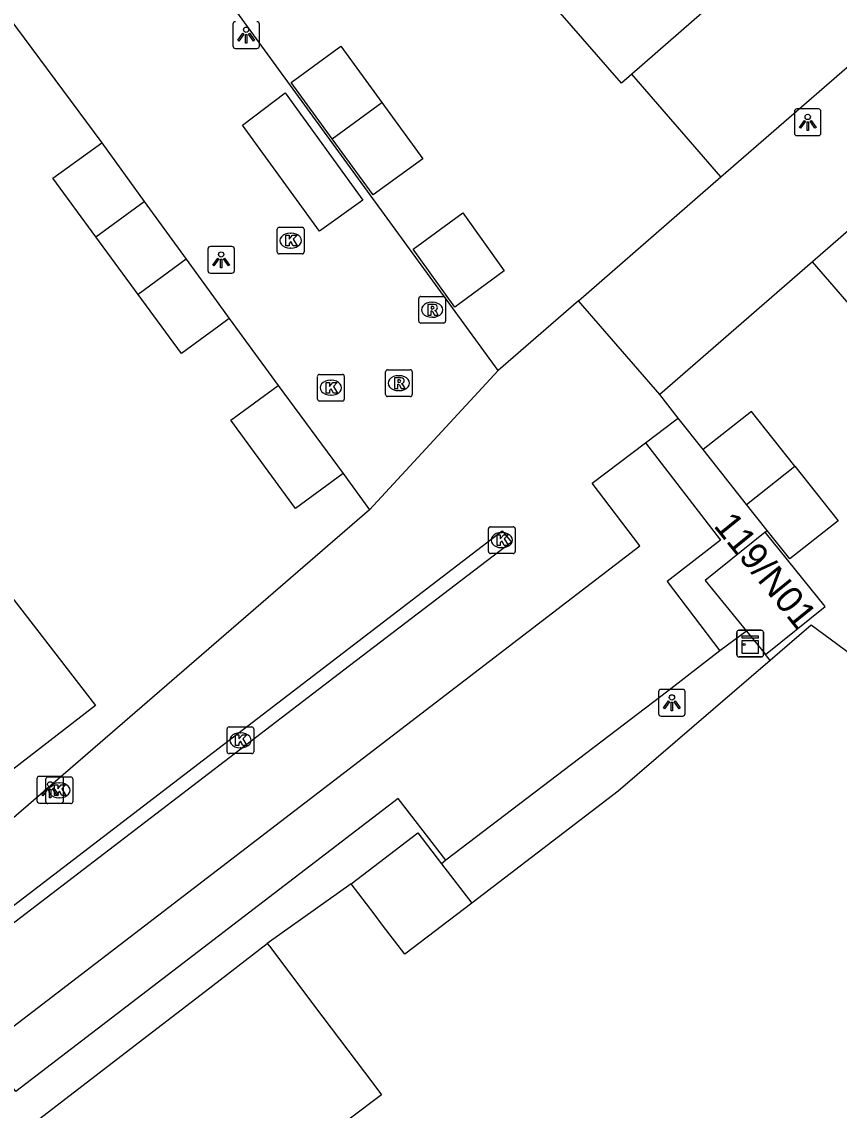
# Model space of a CAD drawing. Extents: x 161882 to 162509, y 381687 to 382379.
# Drawn here: x 161992.62 to 162023.23, y 382095.4 to 382136.14 of the extents above; entities that cross this region are included whole.
import ezdxf

# ---------------------------------------------------------------- set-up
doc = ezdxf.new("R2010")
doc.units = 0
for name, color, linetype in [('IMGEO_Erf', 7, 'Continuous'), ('IMGEO_Groenvoorziening', 7, 'Continuous'), ('IMGEO_Kast', 7, 'Continuous'), ('IMGEO_Kolk', 7, 'Continuous'), ('IMGEO_Lichtpunt', 7, 'Continuous'), ('IMGEO_Pand', 7, 'Continuous'), ('IMGEO_Pand_nummerreeks', 7, 'Continuous'), ('IMGEO_Parkeervlak_open', 7, 'Continuous'), ('IMGEO_Rijbaan_lokaal_open', 7, 'Continuous'), ('IMGEO_Rioolput', 7, 'Continuous'), ('IMGEO_Voetpad_open', 7, 'Continuous')]:
    doc.layers.add(name, color=color, linetype=linetype)

msp = doc.modelspace()

# ---------------------------------------------------------------- linework, layer by layer
at = {"layer": 'IMGEO_Erf'}
msp.add_lwpolyline([(162032.595, 382101.767), (162025.937, 382110.791), (162022.175, 382113.551), (162020.64, 382112.232)], dxfattribs=at)
at = {"layer": 'IMGEO_Groenvoorziening'}
for points in [[(162020.64, 382112.232), (162020.461, 382112.453)], [(162020.64, 382112.232), (162014.953, 382107.346), (162009.467, 382103.149)]]:
    msp.add_lwpolyline(points, dxfattribs=at)
at = {"layer": 'IMGEO_Kast'}
for p, q in [((162019.393, 382112.441), (162019.393, 382113.282)), ((162019.393, 382113.282), (162019.393, 382112.441)), ((162019.468, 382113.366), (162020.309, 382113.366)), ((162020.309, 382113.366), (162019.468, 382113.366)), ((162020.393, 382113.291), (162020.393, 382112.45)), ((162020.393, 382112.45), (162020.393, 382113.291)), ((162020.318, 382112.366), (162019.477, 382112.366)), ((162019.477, 382112.366), (162020.318, 382112.366))]:
    msp.add_line(p, q, dxfattribs=at)
for points in [[(162019.588, 382113.156), (162020.188, 382113.156), (162020.188, 382113.071), (162019.588, 382113.071), (162019.588, 382113.156)], [(162019.588, 382112.981), (162020.188, 382112.981), (162020.188, 382112.492), (162019.588, 382112.492), (162019.588, 382112.981)]]:
    msp.add_lwpolyline(points, dxfattribs=at)
msp.add_circle((162019.672, 382112.83), 0.0377, dxfattribs=at)
for centre, start, end in [((162019.471, 382113.288), 92.4484, 184.2845), ((162019.471, 382113.288), 92.4484, 184.2845), ((162020.315, 382113.288), 2.4484, 94.2845), ((162020.315, 382113.288), 2.4484, 94.2845), ((162019.471, 382112.444), 182.4484, 274.2845), ((162019.471, 382112.444), 182.4484, 274.2845), ((162020.315, 382112.444), 272.4484, 4.2845), ((162020.315, 382112.444), 272.4484, 4.2845)]:
    msp.add_arc(centre, 0.0779, start, end, dxfattribs=at)
at = {"layer": 'IMGEO_Kolk'}
for p, q in [((162002.189, 382127.524), (162002.189, 382128.376)), ((162002.264, 382128.45), (162003.116, 382128.45)), ((162002.677, 382128.23), (162002.702, 382128.23)), ((162003.19, 382128.376), (162003.19, 382127.524)), ((162003.116, 382127.45), (162002.264, 382127.45)), ((162002.7, 382127.67), (162002.675, 382127.67)), ((162003.772, 382122.943), (162004.624, 382122.943)), ((162003.697, 382122.017), (162003.697, 382122.869)), ((162004.185, 382122.723), (162004.21, 382122.723)), ((162004.698, 382122.869), (162004.698, 382122.017)), ((162004.208, 382122.163), (162004.183, 382122.163)), ((162004.624, 382121.943), (162003.772, 382121.943)), ((162010.169, 382117.238), (162011.021, 382117.238)), ((162010.094, 382116.312), (162010.094, 382117.164)), ((162010.582, 382117.018), (162010.607, 382117.018)), ((162011.095, 382117.164), (162011.095, 382116.312)), ((162010.605, 382116.458), (162010.58, 382116.458)), ((162011.021, 382116.238), (162010.169, 382116.238)), ((162000.309, 382108.82), (162000.309, 382109.672)), ((162000.384, 382109.746), (162001.236, 382109.746)), ((162000.797, 382109.526), (162000.822, 382109.526)), ((162001.31, 382109.672), (162001.31, 382108.82)), ((162001.236, 382108.746), (162000.384, 382108.746)), ((162000.82, 382108.966), (162000.795, 382108.966)), ((161993.602, 382107.875), (161994.454, 382107.875)), ((161993.527, 382106.949), (161993.527, 382107.801)), ((161994.015, 382107.655), (161994.04, 382107.655)), ((161994.528, 382107.801), (161994.528, 382106.949)), ((161994.038, 382107.095), (161994.013, 382107.095)), ((161994.454, 382106.875), (161993.602, 382106.875))]:
    msp.add_line(p, q, dxfattribs=at)
for points in [[(162002.189, 382127.524), (162002.189, 382128.376)], [(162002.264, 382128.45), (162003.116, 382128.45)], [(162003.19, 382128.376), (162003.19, 382127.524)], [(162002.51, 382128.15), (162002.633, 382128.15), (162002.633, 382127.999), (162002.763, 382128.15), (162002.927, 382128.15), (162002.781, 382127.999), (162002.934, 382127.75), (162002.782, 382127.75), (162002.697, 382127.914), (162002.633, 382127.847), (162002.633, 382127.75), (162002.51, 382127.75), (162002.51, 382128.15)], [(162003.116, 382127.45), (162002.264, 382127.45)], [(162003.772, 382122.943), (162004.624, 382122.943)], [(162003.697, 382122.017), (162003.697, 382122.869)], [(162004.018, 382122.643), (162004.141, 382122.643), (162004.141, 382122.492), (162004.271, 382122.643), (162004.435, 382122.643), (162004.289, 382122.492), (162004.442, 382122.243), (162004.29, 382122.243), (162004.205, 382122.407), (162004.141, 382122.34), (162004.141, 382122.243), (162004.018, 382122.243), (162004.018, 382122.643)], [(162004.698, 382122.869), (162004.698, 382122.017)], [(162004.624, 382121.943), (162003.772, 382121.943)], [(162010.169, 382117.238), (162011.021, 382117.238)], [(162010.094, 382116.312), (162010.094, 382117.164)], [(162010.415, 382116.938), (162010.538, 382116.938), (162010.538, 382116.787), (162010.668, 382116.938), (162010.832, 382116.938), (162010.686, 382116.787), (162010.839, 382116.538), (162010.687, 382116.538), (162010.602, 382116.702), (162010.538, 382116.635), (162010.538, 382116.538), (162010.415, 382116.538), (162010.415, 382116.938)], [(162011.095, 382117.164), (162011.095, 382116.312)], [(162011.021, 382116.238), (162010.169, 382116.238)], [(162000.309, 382108.82), (162000.309, 382109.672)], [(162000.384, 382109.746), (162001.236, 382109.746)], [(162001.31, 382109.672), (162001.31, 382108.82)], [(162000.63, 382109.446), (162000.753, 382109.446), (162000.753, 382109.295), (162000.883, 382109.446), (162001.047, 382109.446), (162000.901, 382109.295), (162001.054, 382109.046), (162000.902, 382109.046), (162000.817, 382109.21), (162000.753, 382109.143), (162000.753, 382109.046), (162000.63, 382109.046), (162000.63, 382109.446)], [(162001.236, 382108.746), (162000.384, 382108.746)], [(161993.602, 382107.875), (161994.454, 382107.875)], [(161993.527, 382106.949), (161993.527, 382107.801)], [(161993.848, 382107.575), (161993.971, 382107.575), (161993.971, 382107.424), (161994.101, 382107.575), (161994.265, 382107.575), (161994.119, 382107.424), (161994.272, 382107.175), (161994.12, 382107.175), (161994.035, 382107.339), (161993.971, 382107.272), (161993.971, 382107.175), (161993.848, 382107.175), (161993.848, 382107.575)], [(161994.528, 382107.801), (161994.528, 382106.949)], [(161994.454, 382106.875), (161993.602, 382106.875)]]:
    msp.add_lwpolyline(points, dxfattribs=at)
for centre, start, end in [((162002.266, 382128.374), 91.552, 178.448), ((162002.266, 382128.374), 91.552, 178.448), ((162003.114, 382128.374), 1.552, 88.448), ((162003.114, 382128.374), 1.552, 88.448), ((162002.266, 382127.526), 181.552, 268.448), ((162002.266, 382127.526), 181.552, 268.448), ((162003.114, 382127.526), 271.552, 358.448), ((162003.114, 382127.526), 271.552, 358.448), ((162003.774, 382122.867), 91.552, 178.448), ((162003.774, 382122.867), 91.552, 178.448), ((162004.622, 382122.867), 1.552, 88.448), ((162004.622, 382122.867), 1.552, 88.448), ((162003.774, 382122.019), 181.552, 268.448), ((162003.774, 382122.019), 181.552, 268.448), ((162004.622, 382122.019), 271.552, 358.448), ((162004.622, 382122.019), 271.552, 358.448), ((162010.171, 382117.162), 91.552, 178.448), ((162010.171, 382117.162), 91.552, 178.448), ((162011.019, 382117.162), 1.552, 88.448), ((162011.019, 382117.162), 1.552, 88.448), ((162010.171, 382116.314), 181.552, 268.448), ((162010.171, 382116.314), 181.552, 268.448), ((162011.019, 382116.314), 271.552, 358.448), ((162011.019, 382116.314), 271.552, 358.448), ((162000.386, 382109.67), 91.552, 178.448), ((162000.386, 382109.67), 91.552, 178.448), ((162001.234, 382109.67), 1.552, 88.448), ((162001.234, 382109.67), 1.552, 88.448), ((162000.386, 382108.822), 181.552, 268.448), ((162000.386, 382108.822), 181.552, 268.448), ((162001.234, 382108.822), 271.552, 358.448), ((162001.234, 382108.822), 271.552, 358.448), ((161993.604, 382107.799), 91.552, 178.448), ((161993.604, 382107.799), 91.552, 178.448), ((161994.452, 382107.799), 1.552, 88.448), ((161994.452, 382107.799), 1.552, 88.448), ((161993.604, 382106.951), 181.552, 268.448), ((161993.604, 382106.951), 181.552, 268.448), ((161994.452, 382106.951), 271.552, 358.448), ((161994.452, 382106.951), 271.552, 358.448)]:
    msp.add_arc(centre, 0.0765, start, end, dxfattribs=at)
for centre, major_axis, ratio, start_param, end_param in [((162002.676, 382127.95), (-0.387, 0.002), 0.722429, 4.712389, 7.853982), ((162002.701, 382127.95), (-0.39, 0.002), 0.717154, 1.570796, 4.712389), ((162004.184, 382122.443), (-0.387, 0.002), 0.722429, 4.712389, 7.853982), ((162004.209, 382122.443), (-0.39, 0.002), 0.717154, 1.570796, 4.712389), ((162010.581, 382116.738), (-0.387, 0.002), 0.722429, 4.712389, 7.853982), ((162010.606, 382116.738), (-0.39, 0.002), 0.717154, 1.570796, 4.712389), ((162000.796, 382109.246), (-0.387, 0.002), 0.722429, 4.712389, 7.853982), ((162000.821, 382109.246), (-0.39, 0.002), 0.717154, 1.570796, 4.712389), ((161994.014, 382107.375), (-0.387, 0.002), 0.722429, 4.712389, 7.853982), ((161994.039, 382107.375), (-0.39, 0.002), 0.717154, 1.570796, 4.712389)]:
    msp.add_ellipse(centre, major_axis=major_axis, ratio=ratio, start_param=start_param, end_param=end_param, dxfattribs=at)
at = {"layer": 'IMGEO_Lichtpunt'}
for p, q in [((162000.525, 382136.045), (162000.525, 382135.238)), ((162000.525, 382136.045), (162000.525, 382135.238)), ((162001.521, 382135.238), (162001.521, 382136.045)), ((162001.521, 382135.238), (162001.521, 382136.045)), ((162000.619, 382135.144), (162001.427, 382135.144)), ((162000.619, 382135.144), (162001.427, 382135.144)), ((162021.548, 382132.781), (162021.548, 382131.974)), ((162021.548, 382132.781), (162021.548, 382131.974)), ((162022.45, 382132.876), (162021.642, 382132.876)), ((162022.45, 382132.876), (162021.642, 382132.876)), ((162022.544, 382131.974), (162022.544, 382132.781)), ((162022.544, 382131.974), (162022.544, 382132.781)), ((162021.642, 382131.88), (162022.45, 382131.88)), ((162021.642, 382131.88), (162022.45, 382131.88)), ((161999.589, 382127.633), (161999.589, 382126.826)), ((161999.589, 382127.633), (161999.589, 382126.826)), ((162000.491, 382127.728), (161999.683, 382127.728)), ((162000.491, 382127.728), (161999.683, 382127.728)), ((162000.585, 382126.826), (162000.585, 382127.633)), ((162000.585, 382126.826), (162000.585, 382127.633)), ((161999.683, 382126.732), (162000.491, 382126.732)), ((161999.683, 382126.732), (162000.491, 382126.732)), ((162017.366, 382111.15), (162016.558, 382111.15)), ((162017.366, 382111.15), (162016.558, 382111.15)), ((162016.464, 382111.055), (162016.464, 382110.248)), ((162016.464, 382111.055), (162016.464, 382110.248)), ((162017.46, 382110.248), (162017.46, 382111.055)), ((162017.46, 382110.248), (162017.46, 382111.055)), ((162016.558, 382110.154), (162017.366, 382110.154)), ((162016.558, 382110.154), (162017.366, 382110.154)), ((161994.092, 382107.894), (161993.284, 382107.894)), ((161994.092, 382107.894), (161993.284, 382107.894)), ((161993.19, 382107.799), (161993.19, 382106.992)), ((161993.19, 382107.799), (161993.19, 382106.992)), ((161994.186, 382106.992), (161994.186, 382107.799)), ((161994.186, 382106.992), (161994.186, 382107.799)), ((161993.284, 382106.898), (161994.092, 382106.898)), ((161993.284, 382106.898), (161994.092, 382106.898))]:
    msp.add_line(p, q, dxfattribs=at)
for points in [[(162000.899, 382135.709), (162000.938, 382135.681), (162000.75, 382135.419), (162000.712, 382135.446), (162000.899, 382135.709)], [(162001.001, 382135.661), (162001.048, 382135.661), (162001.048, 382135.339), (162001.001, 382135.339), (162001.001, 382135.661)], [(162001.111, 382135.681), (162001.149, 382135.708), (162001.336, 382135.446), (162001.297, 382135.418), (162001.111, 382135.681)], [(162021.922, 382132.445), (162021.961, 382132.417), (162021.773, 382132.155), (162021.735, 382132.182), (162021.922, 382132.445)], [(162022.024, 382132.397), (162022.071, 382132.397), (162022.071, 382132.075), (162022.024, 382132.075), (162022.024, 382132.397)], [(162022.134, 382132.417), (162022.172, 382132.444), (162022.359, 382132.182), (162022.32, 382132.154), (162022.134, 382132.417)], [(161999.963, 382127.297), (162000.002, 382127.269), (161999.814, 382127.007), (161999.776, 382127.034), (161999.963, 382127.297)], [(162000.065, 382127.249), (162000.112, 382127.249), (162000.112, 382126.927), (162000.065, 382126.927), (162000.065, 382127.249)], [(162000.175, 382127.269), (162000.213, 382127.296), (162000.4, 382127.034), (162000.361, 382127.006), (162000.175, 382127.269)], [(162016.838, 382110.719), (162016.877, 382110.691), (162016.689, 382110.429), (162016.651, 382110.456), (162016.838, 382110.719)], [(162017.05, 382110.691), (162017.088, 382110.718), (162017.275, 382110.456), (162017.236, 382110.428), (162017.05, 382110.691)], [(162016.94, 382110.671), (162016.987, 382110.671), (162016.987, 382110.349), (162016.94, 382110.349), (162016.94, 382110.671)], [(161993.564, 382107.463), (161993.603, 382107.435), (161993.415, 382107.173), (161993.377, 382107.2), (161993.564, 382107.463)], [(161993.776, 382107.435), (161993.814, 382107.462), (161994.001, 382107.2), (161993.962, 382107.172), (161993.776, 382107.435)], [(161993.666, 382107.415), (161993.713, 382107.415), (161993.713, 382107.093), (161993.666, 382107.093), (161993.666, 382107.415)]]:
    msp.add_lwpolyline(points, dxfattribs=at)
for centre in [(162001.024, 382135.843), (162022.047, 382132.579), (162000.088, 382127.431), (162016.963, 382110.853), (161993.689, 382107.597)]:
    msp.add_circle(centre, 0.0994, dxfattribs=at)
for centre, start, end in [((162000.619, 382136.045), 90, 180), ((162000.619, 382136.045), 90, 180), ((162001.427, 382136.045), 0, 90), ((162001.427, 382136.045), 0, 90), ((162000.619, 382135.238), 180, 270), ((162000.619, 382135.238), 180, 270), ((162001.427, 382135.238), 270, 0), ((162001.427, 382135.238), 270, 360), ((162021.642, 382132.781), 90, 180), ((162021.642, 382132.781), 90, 180), ((162022.45, 382132.781), 0, 90), ((162022.45, 382132.781), 0, 90), ((162021.642, 382131.974), 180, 270), ((162021.642, 382131.974), 180, 270), ((162022.45, 382131.974), 270, 0), ((162022.45, 382131.974), 270, 360), ((161999.683, 382127.633), 90, 180), ((161999.683, 382127.633), 90, 180), ((162000.491, 382127.633), 0, 90), ((162000.491, 382127.633), 0, 90), ((161999.683, 382126.826), 180, 270), ((161999.683, 382126.826), 180, 270), ((162000.491, 382126.826), 270, 0), ((162000.491, 382126.826), 270, 360), ((162016.558, 382111.055), 90, 180), ((162016.558, 382111.055), 90, 180), ((162017.366, 382111.055), 0, 90), ((162017.366, 382111.055), 0, 90), ((162016.558, 382110.248), 180, 270), ((162016.558, 382110.248), 180, 270), ((162017.366, 382110.248), 270, 0), ((162017.366, 382110.248), 270, 360), ((161993.284, 382107.799), 90, 180), ((161993.284, 382107.799), 90, 180), ((161994.092, 382107.799), 0, 90), ((161994.092, 382107.799), 0, 90), ((161993.284, 382106.992), 180, 270), ((161993.284, 382106.992), 180, 270), ((161994.092, 382106.992), 270, 0), ((161994.092, 382106.992), 270, 360)]:
    msp.add_arc(centre, 0.0946, start, end, dxfattribs=at)
at = {"layer": 'IMGEO_Pand'}
for points in [[(162024.884, 382142.404), (162015.457, 382134.174)], [(162018.798, 382130.333), (162028.227, 382138.532)], [(162015.457, 382134.174), (162015.079, 382133.844), (162011.67, 382137.761)], [(162004.243, 382131.762), (162002.707, 382133.866), (162004.565, 382135.228), (162006.101, 382133.119)], [(162031.293, 382135.038), (162022.224, 382127.158)], [(162018.798, 382130.333), (162015.457, 382134.174)], [(162006.101, 382133.119), (162007.639, 382131.008), (162005.779, 382129.659), (162004.243, 382131.762)], [(162004.243, 382131.762), (162006.101, 382133.119)], [(161995.399, 382128.092), (161993.791, 382130.285), (161995.614, 382131.603)], [(161995.614, 382131.603), (161997.204, 382129.417)], [(161995.399, 382128.092), (161997.204, 382129.417)], [(161997.204, 382129.417), (161998.775, 382127.257)], [(162009.131, 382128.992), (162010.68, 382126.819), (162008.831, 382125.463), (162007.276, 382127.628), (162009.131, 382128.992)], [(161996.977, 382125.938), (161995.399, 382128.092)], [(161998.775, 382127.257), (161996.977, 382125.938)], [(161998.775, 382127.257), (162000, 382125.573), (162000.391, 382125.035)], [(162025.627, 382123.243), (162022.224, 382127.158)], [(162000.391, 382125.035), (162000, 382124.747), (161998.604, 382123.719), (161996.977, 382125.938)], [(162004.651, 382119.227), (162002.87, 382117.92), (162000.447, 382121.223), (162002.223, 382122.526)], [(162002.223, 382122.526), (162004.651, 382119.227)], [(162021.564, 382119.506), (162019.941, 382121.556), (162018.137, 382120.128)], [(162019.76, 382118.077), (162018.137, 382120.128)], [(162019.76, 382118.077), (162021.564, 382119.506)], [(162021.564, 382119.506), (162023.188, 382117.456), (162021.378, 382116.034), (162020.533, 382117.101)], [(162020.533, 382117.101), (162019.76, 382118.077)], [(162020.453, 382117.037), (162018.214, 382115.231), (162019.752, 382113.33)], [(162020.461, 382112.453), (162022.696, 382114.256), (162020.453, 382117.037)], [(161992.177, 382114.695), (161992.325, 382114.503), (161995.382, 382110.545), (161987.925, 382104.786), (161984.714, 382108.943)], [(162019.752, 382113.33), (162020.461, 382112.453)], [(162004.949, 382103.875), (162007.449, 382105.787), (162008.341, 382104.621)], [(162008.341, 382104.621), (162009.467, 382103.149)], [(162009.467, 382103.149), (162006.968, 382101.237), (162006.131, 382102.33), (162005.811, 382102.749), (162004.949, 382103.875)], [(161997.181, 382089.274), (161992.969, 382094.837), (161996.819, 382097.798), (161999.5, 382099.86), (162001.814, 382101.64)], [(162001.814, 382101.64), (162001.892, 382101.537), (162003.896, 382098.887), (162005.458, 382096.822), (162005.844, 382096.311), (162006.095, 382095.979), (162003.768, 382094.228)]]:
    msp.add_lwpolyline(points, dxfattribs=at)
at = {"layer": 'IMGEO_Parkeervlak_open'}
msp.add_lwpolyline([(162018.761, 382112.597), (162016.81, 382111.082), (162008.503, 382104.757)], dxfattribs=at)
at = {"layer": 'IMGEO_Rijbaan_lokaal_open'}
for points in [[(162010.46, 382123.082), (161990.302, 382150.73), (161984.998, 382159.715), (161980.188, 382180.574), (161980.177, 382180.625)], [(161991.508, 382137.137), (161995.614, 382131.603)], [(162000.885, 382132.266), (162002.487, 382133.477), (162005.388, 382129.457), (162003.775, 382128.306), (162000.885, 382132.266)], [(162013.46, 382125.691), (162010.46, 382123.082)], [(162016.506, 382122.189), (162013.46, 382125.691)], [(162000.391, 382125.035), (162002.223, 382122.526)], [(162010.46, 382123.082), (162005.644, 382117.871)], [(162017.202, 382121.309), (162016.506, 382122.189)], [(162015.98, 382120.385), (162017.104, 382121.235), (162017.202, 382121.309)], [(161991.208, 382097.694), (162015.758, 382116.521), (162013.979, 382118.865), (162015.98, 382120.385)], [(162004.651, 382119.227), (162005.644, 382117.871)], [(162005.644, 382117.871), (161987.684, 382102.357)], [(162010.61, 382117.081), (162010.956, 382116.668), (162004.89, 382112.029), (161990.212, 382100.807), (161989.89, 382101.215), (162010.61, 382117.081)]]:
    msp.add_lwpolyline(points, dxfattribs=at)
at = {"layer": 'IMGEO_Rioolput'}
for p, q in [((162007.486, 382124.934), (162007.486, 382125.786)), ((162007.561, 382125.86), (162008.413, 382125.86)), ((162008.487, 382125.786), (162008.487, 382124.934)), ((162007.974, 382125.64), (162007.999, 382125.64)), ((162007.997, 382125.08), (162007.972, 382125.08)), ((162008.413, 382124.86), (162007.561, 382124.86)), ((162006.241, 382122.188), (162006.241, 382123.04)), ((162006.316, 382123.114), (162007.168, 382123.114)), ((162007.242, 382123.04), (162007.242, 382122.188)), ((162006.729, 382122.894), (162006.754, 382122.894)), ((162007.168, 382122.114), (162006.316, 382122.114)), ((162006.752, 382122.334), (162006.727, 382122.334))]:
    msp.add_line(p, q, dxfattribs=at)
for points in [[(162007.486, 382124.934), (162007.486, 382125.786)], [(162007.561, 382125.86), (162008.413, 382125.86)], [(162008.487, 382125.786), (162008.487, 382124.934)], [(162008.075, 382125.558), (162007.823, 382125.56), (162007.823, 382125.16)], [(162008.001, 382125.479), (162007.947, 382125.479), (162007.947, 382125.398)], [(162007.947, 382125.398), (162007.999, 382125.398)], [(162007.823, 382125.16), (162007.947, 382125.16), (162007.947, 382125.322), (162007.958, 382125.322)], [(162008.005, 382125.293), (162008.076, 382125.16), (162008.216, 382125.16), (162008.151, 382125.286)], [(162008.413, 382124.86), (162007.561, 382124.86)], [(162006.241, 382122.188), (162006.241, 382123.04)], [(162006.316, 382123.114), (162007.168, 382123.114)], [(162007.242, 382123.04), (162007.242, 382122.188)], [(162006.83, 382122.812), (162006.578, 382122.814), (162006.578, 382122.414)], [(162006.578, 382122.414), (162006.702, 382122.414), (162006.702, 382122.576), (162006.713, 382122.576)], [(162006.756, 382122.733), (162006.702, 382122.733), (162006.702, 382122.652)], [(162006.702, 382122.652), (162006.754, 382122.652)], [(162006.76, 382122.547), (162006.831, 382122.414), (162006.971, 382122.414), (162006.906, 382122.54)], [(162007.168, 382122.114), (162006.316, 382122.114)]]:
    msp.add_lwpolyline(points, dxfattribs=at)
for centre, radius, start, end in [((162007.563, 382125.784), 0.0765, 91.552, 178.448), ((162007.563, 382125.784), 0.0765, 91.552, 178.448), ((162008.411, 382125.784), 0.0765, 1.552, 88.448), ((162008.411, 382125.784), 0.0765, 1.552, 88.448), ((162007.983, 382125.587), 0.19, 274.7715, 282.9687), ((162008.007, 382125.383), 0.0964, 77.0061, 93.1865), ((162008.021, 382125.44), 0.0378, 276.6634, 79.6772), ((162008.074, 382125.448), 0.109, 350.3612, 89.416), ((162008.072, 382125.448), 0.112, 277.5842, 350.9817), ((162007.957, 382125.269), 0.0533, 26.0293, 88.6989), ((162008.056, 382125.233), 0.108, 29.5134, 73.7905), ((162007.563, 382124.936), 0.0765, 181.552, 268.448), ((162007.563, 382124.936), 0.0765, 181.552, 268.448), ((162008.411, 382124.936), 0.0765, 271.552, 358.448), ((162008.411, 382124.936), 0.0765, 271.552, 358.448), ((162006.318, 382123.038), 0.0765, 91.552, 178.448), ((162006.318, 382123.038), 0.0765, 91.552, 178.448), ((162007.166, 382123.038), 0.0765, 1.552, 88.448), ((162007.166, 382123.038), 0.0765, 1.552, 88.448), ((162006.712, 382122.523), 0.0533, 26.0293, 88.6989), ((162006.738, 382122.841), 0.19, 274.7715, 282.9687), ((162006.762, 382122.637), 0.0964, 77.0061, 93.1865), ((162006.776, 382122.694), 0.0378, 276.6634, 79.6772), ((162006.829, 382122.702), 0.109, 350.3612, 89.416), ((162006.827, 382122.702), 0.112, 277.5842, 350.9817), ((162006.811, 382122.487), 0.108, 29.5134, 73.7905), ((162006.318, 382122.19), 0.0765, 181.552, 268.448), ((162006.318, 382122.19), 0.0765, 181.552, 268.448), ((162007.166, 382122.19), 0.0765, 271.552, 358.448), ((162007.166, 382122.19), 0.0765, 271.552, 358.448)]:
    msp.add_arc(centre, radius, start, end, dxfattribs=at)
for centre, major_axis, ratio, start_param, end_param in [((162007.973, 382125.36), (-0.387, 0.002), 0.722429, 4.712389, 7.853982), ((162007.998, 382125.36), (-0.39, 0.002), 0.717154, 1.570796, 4.712389), ((162006.728, 382122.614), (-0.387, 0.002), 0.722429, 4.712389, 7.853982), ((162006.753, 382122.614), (-0.39, 0.002), 0.717154, 1.570796, 4.712389)]:
    msp.add_ellipse(centre, major_axis=major_axis, ratio=ratio, start_param=start_param, end_param=end_param, dxfattribs=at)
at = {"layer": 'IMGEO_Voetpad_open'}
for points in [[(162013.46, 382125.691), (162018.798, 382130.333)], [(162022.224, 382127.158), (162016.506, 382122.189)], [(162018.137, 382120.128), (162017.202, 382121.309)], [(162015.98, 382120.385), (162018.782, 382116.739), (162016.785, 382115.195), (162018.761, 382112.597)], [(162020.453, 382117.037), (162020.533, 382117.101)], [(162019.752, 382113.33), (162018.761, 382112.597)], [(162008.503, 382104.757), (162006.717, 382107.067), (162002.446, 382103.802), (161992.403, 382096.106), (161991.208, 382097.694)], [(162008.503, 382104.757), (162008.341, 382104.621)], [(162004.949, 382103.875), (162001.814, 382101.64)]]:
    msp.add_lwpolyline(points, dxfattribs=at)

# ---------------------------------------------------------------- texts
at = {"layer": 'IMGEO_Pand_nummerreeks'}
msp.add_text('119/N01', height=1, rotation=308.9666, dxfattribs=at).set_placement((162018.496, 382117.267))

doc.saveas('drawing.dxf')
